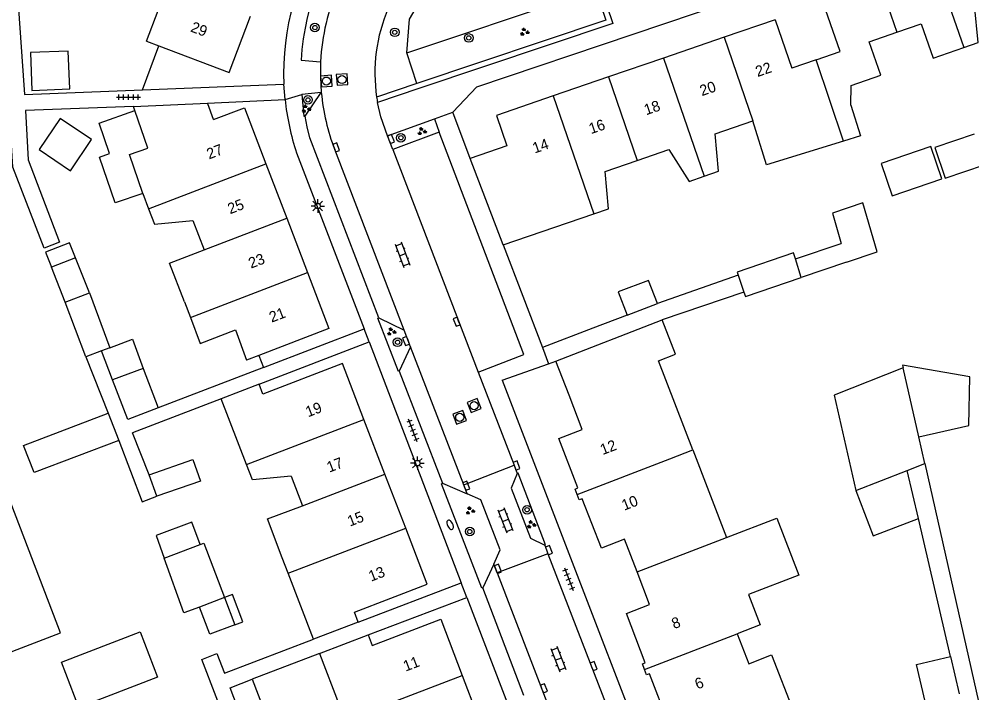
# Model space of a CAD drawing. Extents: x 137999 to 141000, y 397500 to 400501.
# Drawn here: x 138547.1 to 138635.5, y 400207.3 to 400269.8 of the extents above; entities that cross this region are included whole.
import ezdxf

# ---------------------------------------------------------------- set-up
doc = ezdxf.new("R2010")
doc.units = 0
for name, color, linetype in [('gg-afsc-erfafscheiding', 7, 'Continuous'), ('gg-afsc-muur', 7, 'Continuous'), ('gg-anno-huisnummerreeks BGT', 7, 'Continuous'), ('gg-bbg-bijgebouw', 7, 'Continuous'), ('gg-bbg-gedigitaliseerde bebouwing', 7, 'Continuous'), ('gg-bbg-gedigitaliseerde bijgebouw', 7, 'Continuous'), ('gg-bbg-hoofdgebouw', 7, 'Continuous'), ('gg-bbg-luifel en loopbrug', 7, 'Continuous'), ('gg-bbg-tussenscheiding', 7, 'Continuous'), ('gg-knt-verharding', 7, 'Continuous'), ('gg-knt-verharding nz', 7, 'Continuous'), ('gt-grn-groengrens', 7, 'Continuous'), ('gt-grn-weggrens', 7, 'Continuous'), ('gt-symb-boom', 7, 'Continuous'), ('gt-symb-brandkraan', 7, 'Continuous'), ('gt-symb-groenvak', 7, 'Continuous'), ('gt-symb-klinker verharding', 7, 'Continuous'), ('gt-symb-kolk', 7, 'Continuous'), ('gt-symb-lichtmast', 7, 'Continuous'), ('gt-symb-rioolschacht', 7, 'Continuous'), ('gt-symb-tegel verharding', 7, 'Continuous')]:
    doc.layers.add(name, color=color, linetype=linetype)

# ---------------------------------------------------------------- blocks, each defined once
blk = doc.blocks.new('gt0-BOOM')
at = {"layer": 'gt-symb-boom'}
for radius in [0.4, 0.2]:
    blk.add_circle((0, 0), radius, dxfattribs=at)
blk = doc.blocks.new('gt0-GRVAK')
at = {"layer": 'gt-symb-groenvak'}
for p, q in [((-0.11, 0.189), (-0.228, 0.24)), ((-0.182, 0.153), (0.088, 0.153)), ((-0.091, 0.211), (-0.156, 0.322)), ((-0.047, 0.214), (-0.047, 0.393)), ((-0.004, 0.211), (0.061, 0.322)), ((0.015, 0.189), (0.133, 0.24)), ((0.262, -0.052), (0.197, 0.059)), ((0.305, -0.049), (0.305, 0.13)), ((0.349, -0.052), (0.414, 0.059)), ((-0.245, -0.228), (-0.363, -0.177)), ((-0.318, -0.264), (-0.047, -0.264)), ((-0.226, -0.206), (-0.291, -0.095)), ((-0.183, -0.203), (-0.183, -0.024)), ((-0.139, -0.206), (-0.074, -0.095)), ((-0.12, -0.228), (-0.002, -0.177)), ((0.243, -0.074), (0.125, -0.023)), ((0.17, -0.11), (0.441, -0.11)), ((0.368, -0.074), (0.486, -0.023))]:
    blk.add_line(p, q, dxfattribs=at)
blk = doc.blocks.new('gt0-KOLK')
at = {"layer": 'gt-symb-kolk'}
blk.add_lwpolyline([(0, 0), (0.375, 0), (0.375, 0.4), (-0.375, 0.4), (-0.375, 0), (0, 0)], dxfattribs=at)
blk = doc.blocks.new('gt0-KL1')
at = {"layer": 'gt-symb-klinker verharding'}
for p, q in [((-1.15, 0.3), (1.15, 0.3)), ((-1, -0.3), (-1, 0.3)), ((-0.5, 0.3), (-0.5, 0.45)), ((0, -0.3), (0, 0.3)), ((0.5, 0.3), (0.5, 0.45)), ((1, -0.3), (1, 0.3)), ((-1.15, -0.3), (1.15, -0.3)), ((-0.5, -0.45), (-0.5, -0.3)), ((0.5, -0.45), (0.5, -0.3))]:
    blk.add_line(p, q, dxfattribs=at)
blk = doc.blocks.new('gt0-TEG1')
at = {"layer": 'gt-symb-tegel verharding'}
for p, q in [((-1.125, 0), (1.125, 0)), ((-0.9, -0.25), (-0.9, 0.25)), ((-0.45, -0.25), (-0.45, 0.25)), ((0, -0.25), (0, 0.25)), ((0.45, -0.25), (0.45, 0.25)), ((0.9, -0.25), (0.9, 0.25))]:
    blk.add_line(p, q, dxfattribs=at)
blk = doc.blocks.new('gt0-RS')
at = {"layer": 'gt-symb-rioolschacht'}
blk.add_lwpolyline([(-0.5, -0.5), (0.5, -0.5), (0.5, 0.5), (-0.5, 0.5)], close=True, dxfattribs=at)
blk.add_circle((0, 0), 0.375, dxfattribs=at)
blk = doc.blocks.new('gt0-BR')
at = {"layer": 'gt-symb-brandkraan'}
for centre, radius, start, end in [((-0.244, 0), 0.206, 107.56694, 252.43307), ((0.599, -2.664), 3, 106.89205, 107.56694), ((0, -0.691), 0.938, 73.10799, 106.89205), ((-0.599, -2.664), 3, 72.43309, 73.10799), ((0.244, 0), 0.206, 287.56695, 72.43309), ((0.599, 2.664), 3, 252.43307, 253.10797), ((0, 0.691), 0.938, 253.10797, 286.89206), ((-0.599, 2.664), 3, 286.89206, 287.56695)]:
    blk.add_arc(centre, radius, start, end, dxfattribs=at)
blk = doc.blocks.new('gt0-LMAST')
at = {"layer": 'gt-symb-lichtmast'}
for p, q in [((-0.182, 0.173), (-0.447, 0.438)), ((-0.005, 0.246), (-0.005, 0.621)), ((0.172, 0.173), (0.437, 0.438)), ((-0.255, -0.004), (-0.63, -0.004)), ((-0.182, -0.181), (-0.447, -0.446)), ((-0.005, -0.254), (-0.005, -0.629)), ((0.437, -0.446), (0.172, -0.181)), ((0.245, -0.004), (0.62, -0.004))]:
    blk.add_line(p, q, dxfattribs=at)
blk.add_circle((-0.005, -0.004), 0.25, dxfattribs=at)

msp = doc.modelspace()

# ---------------------------------------------------------------- linework, layer by layer
at = {"layer": 'gg-afsc-erfafscheiding'}
for p, q in [((138558.555, 400263.219), (138560.065, 400267.325)), ((138613.833, 400246.035), (138606.336, 400243.397)), ((138614.373, 400244.441), (138606.771, 400241.868)), ((138569.372, 400235.906), (138579.587, 400239.847)), ((138553.301, 400238.454), (138555.383, 400233.215)), ((138569.344, 400238.581), (138569.773, 400237.462)), ((138569.773, 400237.462), (138560, 400233.717)), ((138565.87, 400234.564), (138557.628, 400231.406)), ((138559.188, 400227.501), (138557.628, 400231.406)), ((138633.549, 400210.639), (138630.558, 400223.45)), ((138578.585, 400213.831), (138588.125, 400217.468)), ((138579.504, 400212.64), (138588.642, 400216.124))]:
    msp.add_line(p, q, dxfattribs=at)
for points in [[(138557.71, 400261.677), (138547.693, 400261.298), (138547.946, 400256.742), (138550.853, 400249.095), (138549.417, 400248.539), (138546.51, 400256.041), (138545.139, 400278.469), (138546.519, 400278.272), (138547.609, 400262.787), (138558.555, 400263.219)], [(138556.345, 400230.692), (138558.536, 400224.981), (138559.891, 400225.501)], [(138568.052, 400199.967), (138564.056, 400210.369), (138565.47, 400210.908), (138566.162, 400209.092), (138574.427, 400212.243)]]:
    msp.add_lwpolyline(points, dxfattribs=at)
at = {"layer": 'gg-afsc-muur'}
for p, q in [((138592.037, 400248.83), (138595.67, 400239.317)), ((138603.534, 400242.326), (138600.341, 400241.101)), ((138600.341, 400241.101), (138595.67, 400239.317)), ((138631.169, 400228.549), (138639.223, 400192.741)), ((138574.974, 400210.907), (138568.735, 400208.52))]:
    msp.add_line(p, q, dxfattribs=at)
at = {"layer": 'gg-bbg-bijgebouw'}
for p, q in [((138603.534, 400242.326), (138606.336, 400243.397)), ((138629.518, 400227.903), (138631.169, 400228.549))]:
    msp.add_line(p, q, dxfattribs=at)
msp.add_lwpolyline([(138567.962, 400204.382), (138566.68, 400207.734), (138568.735, 400208.52)], dxfattribs=at)
at = {"layer": 'gg-bbg-gedigitaliseerde bebouwing'}
for p, q in [((138558.94, 400267.752), (138560.065, 400267.325)), ((138560.065, 400267.325), (138566.604, 400264.846)), ((138565.152, 400260.463), (138568.013, 400261.559)), ((138558.582, 400253.614), (138559.128, 400252.19)), ((138592.037, 400248.83), (138600.429, 400251.704)), ((138562.446, 400243.544), (138563.001, 400242.099)), ((138568.212, 400228.457), (138565.87, 400234.564)), ((138609.626, 400229.807), (138612.748, 400221.687)), ((138572.346, 400227.361), (138573.392, 400224.631)), ((138572.083, 400218.358), (138571.528, 400219.805)), ((138574.427, 400212.243), (138572.083, 400218.358)), ((138578.585, 400213.831), (138574.427, 400212.243)), ((138574.974, 400210.907), (138576.795, 400206.161))]:
    msp.add_line(p, q, dxfattribs=at)
for points in [[(138558.94, 400267.752), (138560.014, 400270.584), (138557.124, 400272.726), (138557.679, 400274.191)], [(138634.771, 400267.15), (138636.125, 400267.619), (138635.769, 400271.084), (138638.762, 400272.122)], [(138628.56, 400268.584), (138630.814, 400269.364), (138631.922, 400266.163), (138634.771, 400267.15)], [(138624.3, 400261.802), (138624.332, 400263.643), (138627.063, 400264.586), (138625.988, 400267.694), (138628.56, 400268.584)], [(138624.3, 400261.802), (138625.179, 400258.952), (138623.62, 400258.471)], [(138610.667, 400255.21), (138612.01, 400255.67), (138611.697, 400259.145), (138615.206, 400260.346)], [(138623.62, 400258.471), (138616.466, 400256.263), (138615.206, 400260.346)], [(138558.582, 400253.614), (138557.337, 400257.21), (138559.051, 400257.803)], [(138604.45, 400256.663), (138607.404, 400257.674), (138609.277, 400254.734), (138610.667, 400255.21)], [(138600.429, 400251.704), (138601.816, 400252.179), (138601.494, 400255.651), (138604.45, 400256.663)], [(138559.128, 400252.19), (138559.677, 400250.757), (138563.242, 400251.085), (138564.283, 400248.372)], [(138562.446, 400243.544), (138561.068, 400247.141), (138564.283, 400248.372)], [(138563.001, 400242.099), (138563.921, 400239.698), (138567.193, 400240.952), (138568.209, 400238.146)], [(138609.626, 400229.807), (138606.446, 400238.077), (138608.009, 400238.68), (138606.771, 400241.868)], [(138572.346, 400227.361), (138568.754, 400227.043), (138568.212, 400228.457)], [(138542.318, 400209.525), (138550.959, 400212.827), (138545.636, 400226.756)], [(138571.528, 400219.805), (138570.158, 400223.398), (138573.392, 400224.631)], [(138612.748, 400221.687), (138617.415, 400223.481), (138619.454, 400218.178), (138614.787, 400216.384), (138615.871, 400213.564), (138613.745, 400212.747)], [(138613.745, 400212.747), (138614.816, 400209.967), (138616.943, 400210.787), (138618.996, 400205.458)]]:
    msp.add_lwpolyline(points, dxfattribs=at)
at = {"layer": 'gg-bbg-gedigitaliseerde bijgebouw'}
for p, q in [((138619.156, 400247.543), (138623.387, 400248.975)), ((138552.337, 400247.646), (138550.112, 400246.771)), ((138553.624, 400244.373), (138552.337, 400247.646)), ((138551.387, 400243.529), (138550.112, 400246.771)), ((138623.891, 400247.232), (138619.69, 400245.81)), ((138613.833, 400246.035), (138614.373, 400244.441)), ((138553.624, 400244.373), (138555.539, 400239.295)), ((138553.301, 400238.454), (138551.387, 400243.529)), ((138554.748, 400238.998), (138553.301, 400238.454)), ((138555.539, 400239.295), (138554.748, 400238.998)), ((138558.627, 400237.373), (138555.78, 400236.304)), ((138558.627, 400237.373), (138560, 400233.717)), ((138555.383, 400233.215), (138556.345, 400230.692)), ((138631.169, 400228.549), (138630.606, 400231.029)), ((138559.891, 400225.501), (138559.188, 400227.501)), ((138630.558, 400223.45), (138629.518, 400227.903)), ((138560.58, 400219.758), (138563.923, 400221.027)), ((138566.179, 400216.112), (138563.849, 400215.225)), ((138566.179, 400216.112), (138567.131, 400213.577)), ((138568.735, 400208.52), (138570.018, 400205.168))]:
    msp.add_line(p, q, dxfattribs=at)
for points in [[(138548.158, 400266.678), (138548.296, 400263.173), (138551.801, 400263.312), (138551.663, 400266.816), (138548.158, 400266.678)], [(138635.73, 400259.127), (138632.079, 400257.875), (138633.057, 400255.022), (138636.708, 400256.273)], [(138623.891, 400247.232), (138626.751, 400248.201), (138625.416, 400252.728), (138622.58, 400251.765), (138623.387, 400248.975)], [(138619.156, 400247.543), (138618.987, 400248.091), (138613.739, 400246.314), (138613.833, 400246.035)], [(138614.373, 400244.441), (138614.504, 400244.054), (138619.69, 400245.81)], [(138606.336, 400243.397), (138605.515, 400245.545), (138602.713, 400244.474), (138603.534, 400242.326)], [(138629.153, 400237.422), (138622.753, 400234.895), (138624.755, 400226.04)], [(138630.606, 400231.029), (138635.231, 400232.069), (138635.335, 400236.601), (138629.099, 400237.658), (138629.153, 400237.422)], [(138560, 400233.717), (138557.185, 400232.638), (138555.78, 400236.304)], [(138556.345, 400230.692), (138548.487, 400227.699), (138547.524, 400230.22), (138555.383, 400233.215)], [(138559.188, 400227.501), (138563.231, 400228.922), (138563.934, 400226.922), (138559.891, 400225.501)], [(138624.755, 400226.04), (138626.37, 400221.84), (138630.558, 400223.45)], [(138563.923, 400221.027), (138563.123, 400223.114), (138559.829, 400221.851), (138560.58, 400219.758)], [(138567.131, 400213.577), (138564.797, 400212.701), (138563.849, 400215.225)], [(138558.346, 400212.927), (138559.96, 400208.726), (138552.642, 400205.913), (138551.028, 400210.114), (138558.346, 400212.927)]]:
    msp.add_lwpolyline(points, dxfattribs=at)
at = {"layer": 'gg-bbg-hoofdgebouw'}
for p, q in [((138566.604, 400264.846), (138568.579, 400270.064)), ((138617.276, 400269.73), (138612.546, 400268.107)), ((138617.276, 400269.73), (138618.82, 400265.226)), ((138612.546, 400268.107), (138606.909, 400266.173)), ((138606.909, 400266.173), (138601.791, 400264.418)), ((138621.063, 400266.003), (138618.82, 400265.226)), ((138601.791, 400264.418), (138596.674, 400262.662)), ((138557.71, 400261.677), (138564.595, 400261.994)), ((138557.842, 400261.295), (138557.71, 400261.677)), ((138559.051, 400257.803), (138557.842, 400261.295)), ((138568.013, 400261.559), (138570.006, 400256.358)), ((138570.006, 400256.358), (138571.943, 400251.305)), ((138592.037, 400248.83), (138588.975, 400256.848)), ((138571.943, 400251.305), (138573.875, 400246.263)), ((138596.908, 400238.039), (138606.771, 400241.868)), ((138569.344, 400238.581), (138568.209, 400238.146)), ((138579.112, 400232.624), (138577.118, 400237.826)), ((138598.138, 400234.875), (138596.908, 400238.039)), ((138569.372, 400235.906), (138565.87, 400234.564)), ((138581.052, 400227.563), (138579.112, 400232.624)), ((138582.981, 400222.531), (138581.052, 400227.563)), ((138586.23, 400214.089), (138588.221, 400208.886)), ((138574.974, 400210.907), (138579.504, 400212.64)), ((138588.221, 400208.886), (138590.15, 400203.843))]:
    msp.add_line(p, q, dxfattribs=at)
for points in [[(138621.063, 400266.003), (138623.289, 400266.773), (138620.604, 400274.532), (138625.869, 400276.354)], [(138596.674, 400262.662), (138591.397, 400260.852), (138592.378, 400258.018), (138588.975, 400256.848)], [(138565.152, 400260.463), (138564.621, 400261.924), (138564.595, 400261.994)], [(138573.875, 400246.263), (138575.862, 400241.079), (138569.344, 400238.581)], [(138577.118, 400237.826), (138569.723, 400234.991), (138569.372, 400235.906)], [(138598.894, 400225.672), (138598.701, 400226.18), (138598.972, 400226.295), (138597.208, 400230.881), (138599.37, 400231.706), (138598.138, 400234.875)], [(138604.45, 400218.488), (138603.285, 400221.533), (138601.142, 400220.7), (138599.367, 400225.272), (138599.087, 400225.166), (138598.894, 400225.672)], [(138578.585, 400213.831), (138578.228, 400214.763), (138584.972, 400217.337), (138582.981, 400222.531)], [(138605.146, 400209.433), (138604.95, 400209.939), (138605.217, 400210.047), (138603.464, 400214.628), (138605.612, 400215.45), (138604.45, 400218.488)], [(138579.504, 400212.64), (138579.879, 400211.659), (138586.23, 400214.089)], [(138610.693, 400202.257), (138609.535, 400205.269), (138607.379, 400204.441), (138605.615, 400209.032), (138605.337, 400208.941), (138605.146, 400209.433)]]:
    msp.add_lwpolyline(points, dxfattribs=at)
at = {"layer": 'gg-bbg-luifel en loopbrug'}
for p, q in [((138555.78, 400236.304), (138554.748, 400238.998)), ((138633.549, 400210.639), (138634.356, 400207.182))]:
    msp.add_line(p, q, dxfattribs=at)
for points in [[(138558.582, 400253.614), (138556.031, 400252.731), (138554.559, 400256.983), (138555.504, 400257.31), (138554.522, 400260.145), (138557.842, 400261.295)], [(138548.961, 400257.676), (138551.859, 400255.713), (138553.822, 400258.611), (138550.924, 400260.573), (138548.961, 400257.676)], [(138627.111, 400256.378), (138628.137, 400253.383), (138632.731, 400254.958), (138631.705, 400257.953), (138627.111, 400256.378)], [(138552.337, 400247.646), (138551.788, 400249.042), (138549.563, 400248.167), (138550.112, 400246.771)], [(138555.539, 400239.295), (138557.613, 400240.074), (138558.627, 400237.373)], [(138563.923, 400221.027), (138564.247, 400221.149), (138566.179, 400216.112)], [(138563.849, 400215.225), (138562.403, 400214.675), (138560.58, 400219.758)], [(138567.131, 400213.577), (138567.859, 400213.851), (138566.907, 400216.385), (138566.179, 400216.112)], [(138631.192, 400206.444), (138630.385, 400209.9), (138633.549, 400210.639)]]:
    msp.add_lwpolyline(points, dxfattribs=at)
at = {"layer": 'gg-bbg-tussenscheiding'}
for p, q in [((138630.972, 400278.121), (138634.771, 400267.15)), ((138625.869, 400276.354), (138628.56, 400268.584)), ((138612.546, 400268.107), (138615.206, 400260.346)), ((138606.909, 400266.173), (138610.667, 400255.21)), ((138623.62, 400258.471), (138621.063, 400266.003)), ((138601.791, 400264.418), (138604.45, 400256.663)), ((138596.674, 400262.662), (138600.429, 400251.704)), ((138559.128, 400252.19), (138570.006, 400256.358)), ((138564.283, 400248.372), (138571.943, 400251.305)), ((138619.69, 400245.81), (138619.156, 400247.543)), ((138563.001, 400242.099), (138573.875, 400246.263)), ((138551.387, 400243.529), (138553.624, 400244.373)), ((138630.606, 400231.029), (138629.153, 400237.422)), ((138568.212, 400228.457), (138579.112, 400232.624)), ((138607.496, 400228.987), (138609.626, 400229.807)), ((138598.894, 400225.672), (138607.496, 400228.987)), ((138573.392, 400224.631), (138581.052, 400227.563)), ((138624.755, 400226.04), (138629.518, 400227.903)), ((138572.083, 400218.358), (138582.981, 400222.531)), ((138604.45, 400218.488), (138612.748, 400221.687)), ((138605.146, 400209.433), (138613.745, 400212.747)), ((138577.349, 400204.718), (138588.221, 400208.886))]:
    msp.add_line(p, q, dxfattribs=at)
at = {"layer": 'gg-knt-verharding'}
for p, q in [((138573.277, 400265.978), (138575.087, 400265.838)), ((138558.555, 400263.219), (138571.678, 400263.752)), ((138575.15, 400262.987), (138573.344, 400262.797)), ((138573.645, 400260.771), (138575.15, 400262.987)), ((138584.187, 400263.337), (138580.371, 400262.059)), ((138564.595, 400261.994), (138571.784, 400262.342)), ((138588.975, 400256.848), (138587.354, 400261.157)), ((138581.297, 400258.95), (138585.643, 400260.534)), ((138585.643, 400260.534), (138586.096, 400259.291)), ((138586.096, 400259.291), (138581.777, 400257.702)), ((138581.777, 400257.702), (138581.297, 400258.95)), ((138572.861, 400257.374), (138579.127, 400241.047)), ((138580.478, 400242.074), (138582.837, 400240.933)), ((138569.773, 400237.462), (138579.127, 400241.047)), ((138583.431, 400239.39), (138582.837, 400240.933)), ((138579.587, 400239.847), (138588.125, 400217.468)), ((138583.431, 400239.39), (138582.389, 400237.108)), ((138591.939, 400236.284), (138596.248, 400237.806)), ((138596.248, 400237.806), (138596.908, 400238.039)), ((138582.389, 400237.108), (138586.388, 400226.724)), ((138589.716, 400237.036), (138593.042, 400228.379)), ((138588.37, 400226.552), (138593.042, 400228.379)), ((138593.042, 400228.379), (138593.336, 400227.615)), ((138586.388, 400226.724), (138588.684, 400225.735)), ((138588.684, 400225.735), (138588.37, 400226.552)), ((138595.882, 400220.954), (138596.182, 400220.175)), ((138596.182, 400220.175), (138591.473, 400218.396)), ((138596.182, 400220.175), (138609.114, 400186.644)), ((138591.157, 400219.215), (138590.126, 400217.007)), ((138591.473, 400218.396), (138591.157, 400219.215)), ((138593.955, 400207.011), (138590.126, 400217.007)), ((138588.642, 400216.124), (138601.407, 400182.992))]:
    msp.add_line(p, q, dxfattribs=at)
for points in [[(138587.354, 400261.157), (138589.596, 400263.511), (138618.589, 400273.326), (138618.077, 400274.855), (138619.672, 400275.414), (138618.712, 400278.108), (138625.016, 400280.292)], [(138601.08, 400272.685), (138602.204, 400269.371), (138584.187, 400263.337)], [(138575.087, 400265.838), (138575.067, 400264.411), (138575.15, 400262.987)], [(138573.344, 400262.797), (138573.534, 400260.791), (138573.645, 400260.771)], [(138581.297, 400258.95), (138580.684, 400260.722), (138580.371, 400262.059)], [(138580.478, 400242.074), (138574.095, 400258.776), (138573.831, 400259.79), (138573.645, 400260.771)], [(138589.716, 400237.036), (138593.944, 400238.656), (138586.096, 400259.291)], [(138582.389, 400237.108), (138582.322, 400237.072), (138580.404, 400242.046), (138580.478, 400242.074)], [(138591.939, 400236.284), (138611.655, 400185.043), (138616.982, 400182.159)], [(138593.336, 400227.615), (138592.778, 400226.268), (138594.561, 400221.602), (138595.882, 400220.954)], [(138595.882, 400220.954), (138595.964, 400220.988), (138593.417, 400227.636), (138593.336, 400227.615)], [(138590.126, 400217.007), (138590.037, 400216.962), (138586.312, 400226.645), (138586.388, 400226.724)], [(138591.157, 400219.215), (138591.74, 400220.533), (138589.953, 400225.18), (138588.684, 400225.735)]]:
    msp.add_lwpolyline(points, dxfattribs=at)
for centre, radius, start, end in [((138595.119, 400264.802), 23.464, 109.07602, 182.56575), ((138595.369, 400264.776), 22.125, 135.91028, 176.8852), ((138595.002, 400264.849), 19.94, 156.42983, 177.1559), ((138595.126, 400264.8), 15.007, 156.4457, 188.59101), ((138594.537, 400264.7), 14.41, 188.54937, 190.56142), ((138595.071, 400264.79), 23.416, 186.00014, 198.46332)]:
    msp.add_arc(centre, radius, start, end, dxfattribs=at)
at = {"layer": 'gg-knt-verharding nz'}
for p, q in [((138582.837, 400240.933), (138576.393, 400257.686)), ((138581.777, 400257.702), (138589.716, 400237.036)), ((138588.37, 400226.552), (138583.431, 400239.39)), ((138591.473, 400218.396), (138596.248, 400206.009))]:
    msp.add_line(p, q, dxfattribs=at)
msp.add_arc((138594.934, 400264.83), 19.87, 185.32158, 201.07149, dxfattribs=at)
at = {"layer": 'gt-grn-groengrens'}
for p, q in [((138583.076, 400266.651), (138600.606, 400272.526)), ((138584.028, 400263.811), (138583.076, 400266.651)), ((138584.028, 400263.811), (138580.287, 400262.558))]:
    msp.add_line(p, q, dxfattribs=at)
for points in [[(138583.076, 400266.651), (138583.33, 400269.8), (138584.651, 400272.069), (138591.301, 400275.421)], [(138600.606, 400272.526), (138601.569, 400269.686), (138584.028, 400263.811)]]:
    msp.add_lwpolyline(points, dxfattribs=at)
at = {"layer": 'gt-grn-weggrens'}
for p, q in [((138571.784, 400262.342), (138571.678, 400263.752)), ((138571.784, 400262.342), (138573.344, 400262.797)), ((138585.643, 400260.534), (138587.354, 400261.157)), ((138579.587, 400239.847), (138579.127, 400241.047)), ((138595.67, 400239.317), (138596.248, 400237.806)), ((138588.642, 400216.124), (138588.125, 400217.468))]:
    msp.add_line(p, q, dxfattribs=at)

# ---------------------------------------------------------------- block references
at = {"layer": 'gt-symb-boom'}
for p in [(138574.557, 400269.004), (138581.966, 400268.564), (138588.835, 400268.04), (138573.914, 400262.295), (138582.537, 400258.781), (138582.227, 400239.796), (138594.244, 400224.254), (138588.93, 400222.229)]:
    msp.add_blockref('gt0-BOOM', p, dxfattribs=at)
at = {"layer": 'gt-symb-brandkraan', "rotation": -63.306770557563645}
msp.add_blockref('gt0-BR', (138587.108, 400222.857), dxfattribs=at)
at = {"layer": 'gt-symb-groenvak'}
for p in [(138593.999, 400268.597), (138573.722, 400261.462), (138584.479, 400259.372), (138581.647, 400240.783), (138588.951, 400224.16), (138594.627, 400222.882)]:
    msp.add_blockref('gt0-GRVAK', p, dxfattribs=at)
at = {"layer": 'gt-symb-klinker verharding'}
for p, rotation in [((138582.688, 400247.929), -69.39030706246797), ((138592.238, 400223.282), -68.64562263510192), ((138597.148, 400210.398), -68.84735479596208)]:
    msp.add_blockref('gt0-KL1', p, dxfattribs=dict(at, rotation=rotation))
at = {"layer": 'gt-symb-kolk'}
for p, rotation in [((138581.432, 400258.6), -69.02828944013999), ((138576.342, 400257.816), -68.95425918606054), ((138587.897, 400241.772), 111.22676826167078), ((138583.203, 400239.98), 111.09921225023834), ((138593.079, 400228.291), -68.90078774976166), ((138588.421, 400226.413), -68.90078774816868), ((138596.083, 400220.432), -68.90078774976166), ((138591.357, 400218.701), -69.02828943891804), ((138600.232, 400209.674), -68.90078774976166), ((138595.628, 400207.615), -68.95425918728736)]:
    msp.add_blockref('gt0-KOLK', p, dxfattribs=dict(at, rotation=rotation))
at = {"layer": 'gt-symb-lichtmast'}
for p in [(138574.824, 400252.444), (138584.069, 400228.588)]:
    msp.add_blockref('gt0-LMAST', p, dxfattribs=at)
at = {"layer": 'gt-symb-rioolschacht'}
for p, rotation in [((138575.622, 400264.042), 94.13053862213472), ((138577.072, 400264.18), 94.13053862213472), ((138589.329, 400233.917), -68.15602307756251), ((138587.995, 400232.831), 110.60969293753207)]:
    msp.add_blockref('gt0-RS', p, dxfattribs=dict(at, rotation=rotation))
at = {"layer": 'gt-symb-tegel verharding'}
msp.add_blockref('gt0-TEG1', (138557.258, 400262.557), dxfattribs=at)
for p, rotation in [((138583.639, 400231.618), 110.91820498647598), ((138598.117, 400217.822), -68.95425918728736)]:
    msp.add_blockref('gt0-TEG1', p, dxfattribs=dict(at, rotation=rotation))

# ---------------------------------------------------------------- texts
at = {"layer": 'gg-anno-huisnummerreeks BGT'}
for s, rotation, p in [('29', 339.3, (138562.94, 400268.661)), ('22', 19, (138615.637, 400264.409)), ('20', 19, (138610.47, 400262.636)), ('18', 18.9, (138605.298, 400260.863)), ('16', 19, (138600.182, 400259.107)), ('27', 21, (138564.736, 400256.762)), ('14', 18.9, (138594.949, 400257.313)), ('25', 21, (138566.687, 400251.673)), ('23', 21, (138568.621, 400246.625)), ('21', 21, (138570.543, 400241.611)), ('19', 21, (138573.918, 400232.828)), ('12', 21, (138601.261, 400229.324)), ('17', 21, (138575.887, 400227.692)), ('10', 21.2, (138603.257, 400224.16)), ('15', 21, (138577.807, 400222.684)), ('13', 21, (138579.767, 400217.571)), ('8', 20.9, (138607.89, 400213.166)), ('11', 20.9, (138582.976, 400209.227)), ('6', 21, (138610.047, 400207.567))]:
    msp.add_text(s, height=1, rotation=rotation, dxfattribs=at).set_placement(p)

doc.saveas('drawing.dxf')
